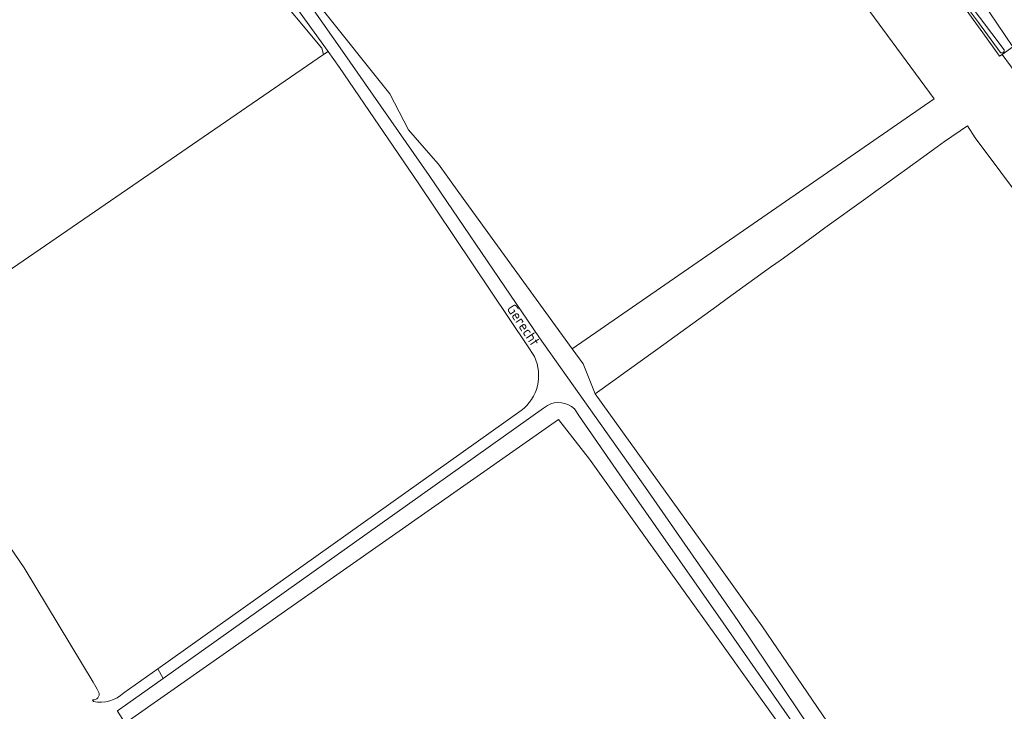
# Model space of a CAD drawing. Header units: metres. Extents: x 168032 to 180145, y 382923 to 399665.
# Tile 278 of 293: x 169196 to 169436, y 397678 to 397846. Entities that reach past the tile are written whole.
import ezdxf
from ezdxf.enums import TextEntityAlignment as Align

# ---------------------------------------------------------------- set-up
doc = ezdxf.new("R2010")
doc.units = ezdxf.units.M
for name, color, linetype, lineweight in [('B-WE-GR-BOS_GEMENGD-GV', 8, 'Continuous', 18), ('B-WE-GR-BOS_LOOF-GV', 8, 'Continuous', 18), ('B-WE-GR-GRAS-GV', 8, 'Continuous', 18), ('B-WE-GR-GROENVOORZIENING-GV', 8, 'Continuous', 18), ('B-WE-OG-TOPOGRAFIE-T18', 8, 'Continuous', 18), ('B-WE-OG-WATER-GV', 8, 'Continuous', 18), ('B-WE-OG-WATER_SLOOT-GV', 8, 'Continuous', 18), ('B-WE-OG-WEG-GV', 8, 'Continuous', 18), ('B-WE-VH-VERHARDING_FUNDERING_ZAND-GV', 8, 'Continuous', 18)]:
    doc.layers.add(name, color=color, linetype=linetype, lineweight=lineweight)
doc.styles.add('NLCS-ISO-M200-T18', font='NLCS-ISO.ttf', dxfattribs={"height": 0.36})

msp = doc.modelspace()

# ---------------------------------------------------------------- linework, layer by layer
at = {"layer": 'B-WE-GR-BOS_GEMENGD-GV', "flags": 128}
for points in [[(169315.253, 397967.472), (169418.633, 397826.999), (169330.641, 397766.255), (169333.291, 397762.6), (169336.245, 397755.262), (169341.107, 397758.776), (169342.001, 397759.422), (169353.5, 397767.733), (169354.108, 397768.172), (169365.767, 397776.599), (169368.347, 397778.464), (169378.874, 397786.072), (169380.118, 397786.971), (169381.984, 397788.32), (169390.129, 397794.207), (169392.08, 397795.617), (169402.025, 397802.804), (169403.569, 397803.921), (169413.431, 397811.048), (169416.1, 397812.978), (169419.396, 397815.36), (169421.176, 397816.646), (169426.728, 397820.461), (169428.613, 397817.504), (169485.475, 397741.448)], [(169441.29, 397829.511), (169435.156, 397837.842), (169434.521, 397837.385), (169433.975, 397838.236), (169431.539, 397841.601), (169426.012, 397849.234)]]:
    msp.add_lwpolyline(points, dxfattribs=at)
at = {"layer": 'B-WE-GR-BOS_LOOF-GV', "flags": 128}
for points in [[(169321.447, 397764.36), (169319.731, 397766.93), (169293.22, 397806.63), (169274.089, 397834.61), (169271.27, 397838.532), (169270.158, 397837.768), (169162.662, 397763.935)], [(169162.662, 397763.935), (169164.24, 397761.491), (169197.387, 397713.012), (169214.155, 397685.181), (169215.168, 397683.5), (169215.554, 397682.707)], [(169221.627, 397682.56), (169229.871, 397688.422), (169318.223, 397751.242)], [(169214.021, 397680.873), (169214.233, 397680.458)]]:
    msp.add_lwpolyline(points, dxfattribs=at)
at = {"layer": 'B-WE-GR-BOS_LOOF-GV'}
for points in [[(169318.223, 397751.242, 0.3563542), (169321.447, 397764.36)], [(169215.554, 397682.707, -0.5531149), (169214.021, 397680.873)], [(169214.233, 397680.458, 0.2447162), (169221.627, 397682.56)]]:
    msp.add_lwpolyline(points, format="xyb", dxfattribs=at)
at = {"layer": 'B-WE-GR-GRAS-GV', "flags": 128}
for points in [[(169162.662, 397763.935), (169270.158, 397837.768), (169269.729, 397839.313), (169257.013, 397854.7), (169232.666, 397889.489), (169212.194, 397918.389), (169202.86, 397931.562), (169171.548, 397974.472)], [(169485.475, 397741.448), (169428.613, 397817.504), (169426.728, 397820.461), (169421.176, 397816.646), (169419.396, 397815.36), (169416.1, 397812.978), (169413.431, 397811.048), (169403.569, 397803.921), (169402.025, 397802.804), (169392.08, 397795.617), (169390.129, 397794.207), (169381.984, 397788.32), (169380.118, 397786.971), (169378.874, 397786.072), (169368.347, 397778.464), (169365.767, 397776.599), (169354.108, 397768.172), (169353.5, 397767.733), (169342.001, 397759.422), (169341.107, 397758.776), (169336.245, 397755.262), (169365.038, 397715.177), (169372.793, 397704.382), (169376.726, 397698.906), (169421.867, 397632.627)], [(169402.173, 397645.31), (169374.809, 397683.534), (169366.101, 397695.697), (169348.432, 397720.378), (169334.821, 397739.39), (169327.278, 397749.049), (169221.971, 397675.195)]]:
    msp.add_lwpolyline(points, dxfattribs=at)
msp.add_lwpolyline([(169231.426, 397907.195), (169241.48, 397891.32), (169256.694, 397868.83), (169260.249, 397863.405), (169264.907, 397856.299), (169269.526, 397849.251), (169286.327, 397828.217), (169290.825, 397819.485), (169296.254, 397813.267), (169298.101, 397811.151), (169303.088, 397804.271), (169330.641, 397766.255), (169418.633, 397826.999), (169315.253, 397967.472)], close=True, dxfattribs=at)
at = {"layer": 'B-WE-GR-GROENVOORZIENING-GV', "flags": 128}
msp.add_lwpolyline([(169428.459, 397853.551), (169437.787, 397839.693), (169435.156, 397837.842), (169441.29, 397829.511)], dxfattribs=at)
at = {"layer": 'B-WE-OG-WATER-GV', "flags": 128}
for points in [[(169420.667, 397857.362), (169429.398, 397845.561), (169434.684, 397838.36)], [(169435.635, 397838.903), (169426.681, 397850.875)]]:
    msp.add_lwpolyline(points, dxfattribs=at)
at = {"layer": 'B-WE-OG-WATER-GV'}
msp.add_lwpolyline([(169434.684, 397838.36, 0.8239932), (169435.635, 397838.903)], format="xyb", dxfattribs=at)
at = {"layer": 'B-WE-OG-WATER_SLOOT-GV', "flags": 128}
for points in [[(169434.684, 397838.36), (169429.398, 397845.561), (169420.667, 397857.362)], [(169426.012, 397849.234), (169431.539, 397841.601), (169433.975, 397838.236), (169434.521, 397837.385), (169435.156, 397837.842), (169437.787, 397839.693), (169428.459, 397853.551)], [(169426.681, 397850.875), (169435.635, 397838.903)]]:
    msp.add_lwpolyline(points, dxfattribs=at)
at = {"layer": 'B-WE-OG-WATER_SLOOT-GV'}
msp.add_lwpolyline([(169435.635, 397838.903, -0.8239932), (169434.684, 397838.36)], format="xyb", dxfattribs=at)
at = {"layer": 'B-WE-OG-WEG-GV', "flags": 128}
msp.add_lwpolyline([(169214.34, 397919.991), (169212.194, 397918.389), (169232.666, 397889.489), (169257.013, 397854.7), (169269.729, 397839.313), (169270.158, 397837.768), (169271.27, 397838.532), (169254.962, 397861.228), (169233.275, 397892.637)], close=True, dxfattribs=at)
for points in [[(169249.91, 397874.154), (169274.826, 397838.608), (169295.852, 397808.36), (169322.671, 397768.9), (169348.472, 397732.49), (169370.919, 397700.21), (169389.325, 397672.788)], [(169421.867, 397632.627), (169376.726, 397698.906), (169372.793, 397704.382), (169365.038, 397715.177), (169336.245, 397755.262), (169333.291, 397762.6), (169330.641, 397766.255), (169303.088, 397804.271), (169298.101, 397811.151), (169296.254, 397813.267), (169290.825, 397819.485), (169286.327, 397828.217), (169269.526, 397849.251)], [(169324.601, 397752.476), (169323.64, 397751.793), (169231.196, 397686.093)], [(169388.638, 397668.951), (169367.357, 397699.619), (169345.671, 397730.57), (169332.412, 397749.82), (169331.167, 397751.628)], [(169231.196, 397686.093), (169225.314, 397681.913), (169223.171, 397680.39), (169220.057, 397678.175), (169220.074, 397678.149), (169221.971, 397675.195), (169327.278, 397749.049), (169334.821, 397739.39), (169348.432, 397720.378), (169366.101, 397695.697), (169374.809, 397683.534), (169402.173, 397645.31)]]:
    msp.add_lwpolyline(points, dxfattribs=at)
at = {"layer": 'B-WE-OG-WEG-GV'}
msp.add_lwpolyline([(169331.167, 397751.628, 0.3312455), (169324.601, 397752.476)], format="xyb", dxfattribs=at)
at = {"layer": 'B-WE-VH-VERHARDING_FUNDERING_ZAND-GV', "flags": 128}
for points in [[(169174.38, 397976.629), (169197.89, 397943.925), (169212.501, 397922.648), (169214.34, 397919.991), (169233.275, 397892.637), (169254.962, 397861.228), (169271.27, 397838.532), (169274.089, 397834.61), (169293.22, 397806.63), (169319.731, 397766.93), (169321.447, 397764.36)], [(169680.569, 397255.6), (169582.107, 397397.066), (169567.367, 397417.403), (169547.835, 397446.619), (169503.614, 397510.135), (169493.99, 397523.15), (169468.198, 397560.253), (169460.158, 397572), (169458.946, 397573.77), (169451.607, 397585.533), (169430.324, 397614.606), (169410.801, 397643.256), (169389.325, 397672.788), (169370.919, 397700.21), (169348.472, 397732.49), (169322.671, 397768.9), (169295.852, 397808.36), (169274.826, 397838.608), (169249.91, 397874.154), (169229.006, 397903.323), (169216.754, 397921.258), (169209.601, 397931.729), (169187.601, 397963.368)], [(169318.223, 397751.242), (169229.871, 397688.422), (169231.196, 397686.093), (169323.64, 397751.793), (169324.601, 397752.476)], [(169331.167, 397751.628), (169332.412, 397749.82), (169345.671, 397730.57), (169367.357, 397699.619), (169388.638, 397668.951)]]:
    msp.add_lwpolyline(points, dxfattribs=at)
at = {"layer": 'B-WE-VH-VERHARDING_FUNDERING_ZAND-GV'}
for points in [[(169321.447, 397764.36, -0.3563542), (169318.223, 397751.242)], [(169324.601, 397752.476, -0.3312455), (169331.167, 397751.628)]]:
    msp.add_lwpolyline(points, format="xyb", dxfattribs=at)

# ---------------------------------------------------------------- texts
at = {"layer": 'B-WE-OG-TOPOGRAFIE-T18', "style": 'NLCS-ISO-M200-T18'}
msp.add_text('Gerecht', height=2.5, rotation=303.7, dxfattribs=at).set_placement((169318.776, 397772.015), align=Align.MIDDLE)

doc.saveas('drawing.dxf')
